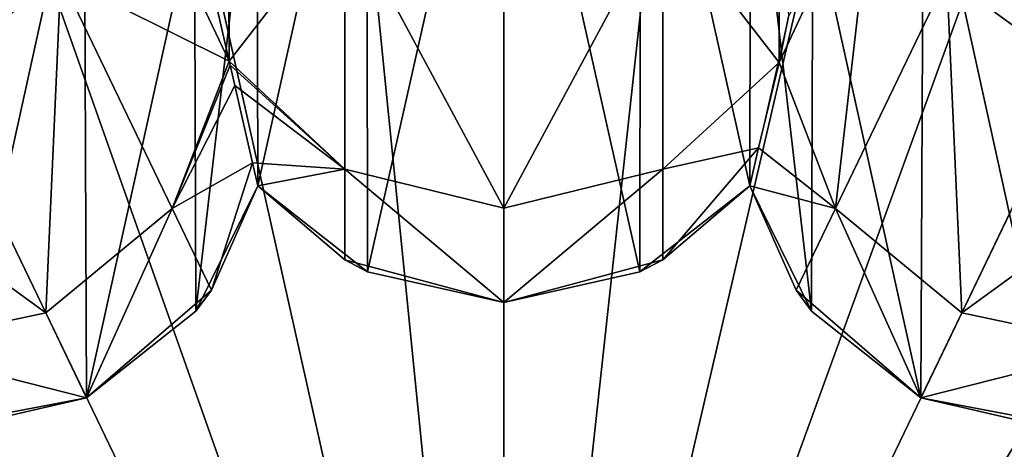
# Model space of a CAD drawing. Header units: millimetres. Extents: x 3 to 496, y 3 to 509.
# Tile 291 of 445: x 246.3 to 252.49, y 260.73 to 263.43. Entities that reach past the tile are written whole.
import ezdxf

# ---------------------------------------------------------------- set-up
doc = ezdxf.new("R2010")
doc.units = ezdxf.units.MM
doc.header["$LTSCALE"] = 25.4
doc.layers.get('0').update_dxf_attribs({"true_color": 0xff5454})

# ---------------------------------------------------------------- blocks, each defined once
blk = doc.blocks.new('FORM-M-9673.STL#1')
at = {"color": 0}
mesh = blk.add_polyface(dxfattribs=at)
corners = [(249.3426, 255.6085, 2.1311), (246.4547, 284.3975, 4.5431), (243.0803, 283.5795, 4.5183)]
mesh.append_faces([[corners[k] for k in face] for face in [(0, 1, 2)]], dxfattribs={"color": 0})
mesh = blk.add_polyface(dxfattribs=at)
corners = [(249.3426, 284.0584, 4.4014), (246.4547, 284.3975, 4.5431), (249.3426, 255.6085, 2.1311)]
mesh.append_faces([[corners[k] for k in face] for face in [(0, 1, 2)]], dxfattribs={"color": 0})
mesh = blk.add_polyface(dxfattribs=at)
corners = [(255.8367, 283.5266, 4.5183), (252.4774, 284.3073, 4.4765), (249.3426, 255.6085, 2.1311)]
mesh.append_faces([[corners[k] for k in face] for face in [(0, 1, 2)]], dxfattribs={"color": 0})
mesh = blk.add_polyface(dxfattribs=at)
corners = [(252.4774, 284.3073, 4.4765), (249.3426, 284.0584, 4.4014), (249.3426, 255.6085, 2.1311)]
mesh.append_faces([[corners[k] for k in face] for face in [(0, 1, 2)]], dxfattribs={"color": 0})
mesh = blk.add_polyface(dxfattribs=at)
corners = [(249.3426, 255.6085, 2.1311), (243.0803, 283.5795, 4.5183), (239.715, 282.8254, 4.4765)]
mesh.append_faces([[corners[k] for k in face] for face in [(0, 1, 2)]], dxfattribs={"color": 0})
mesh = blk.add_polyface(dxfattribs=at)
corners = [(259.2317, 282.7995, 4.5431), (255.8367, 283.5266, 4.5183), (249.3426, 255.6085, 2.1311)]
mesh.append_faces([[corners[k] for k in face] for face in [(0, 1, 2)]], dxfattribs={"color": 0})
mesh = blk.add_polyface(dxfattribs=at)
corners = [(249.3426, 255.6085, 2.1311), (239.715, 282.8254, 4.4765), (236.9986, 281.241, 4.4014)]
mesh.append_faces([[corners[k] for k in face] for face in [(0, 1, 2)]], dxfattribs={"color": 0})
mesh = blk.add_polyface(dxfattribs=at)
corners = [(261.6866, 281.241, 4.4014), (259.2317, 282.7995, 4.5431), (249.3426, 255.6085, 2.1311)]
mesh.append_faces([[corners[k] for k in face] for face in [(0, 1, 2)]], dxfattribs={"color": 0})
mesh = blk.add_polyface(dxfattribs=at)
corners = [(249.3426, 255.6085, 2.1311), (236.9986, 281.241, 4.4014), (234.2496, 280.2934, 4.5431)]
mesh.append_faces([[corners[k] for k in face] for face in [(0, 1, 2)]], dxfattribs={"color": 0})
mesh = blk.add_polyface(dxfattribs=at)
corners = [(264.6189, 280.1051, 4.4765), (261.6866, 281.241, 4.4014), (249.3426, 255.6085, 2.1311)]
mesh.append_faces([[corners[k] for k in face] for face in [(0, 1, 2)]], dxfattribs={"color": 0})
mesh = blk.add_polyface(dxfattribs=at)
corners = [(249.3426, 255.6085, 2.1311), (234.2496, 280.2934, 4.5431), (231.5643, 278.0924, 4.5183)]
mesh.append_faces([[corners[k] for k in face] for face in [(0, 1, 2)]], dxfattribs={"color": 0})
mesh = blk.add_polyface(dxfattribs=at)
corners = [(267.3068, 277.9442, 4.5183), (264.6189, 280.1051, 4.4765), (249.3426, 255.6085, 2.1311)]
mesh.append_faces([[corners[k] for k in face] for face in [(0, 1, 2)]], dxfattribs={"color": 0})
mesh = blk.add_polyface(dxfattribs=at)
corners = [(249.3426, 255.6085, 2.1311), (231.5643, 278.0924, 4.5183), (228.8594, 275.9528, 4.4765)]
mesh.append_faces([[corners[k] for k in face] for face in [(0, 1, 2)]], dxfattribs={"color": 0})
mesh = blk.add_polyface(dxfattribs=at)
corners = [(270.0501, 275.816, 4.5431), (267.3068, 277.9442, 4.5183), (249.3426, 255.6085, 2.1311)]
mesh.append_faces([[corners[k] for k in face] for face in [(0, 1, 2)]], dxfattribs={"color": 0})
mesh = blk.add_polyface(dxfattribs=at)
corners = [(249.3426, 255.6085, 2.1311), (228.8594, 275.9528, 4.4765), (225.953, 274.261, 4.605)]
mesh.append_faces([[corners[k] for k in face] for face in [(0, 1, 2)]], dxfattribs={"color": 0})
mesh = blk.add_polyface(dxfattribs=at)
corners = [(271.5857, 273.3467, 4.4014), (270.0501, 275.816, 4.5431), (249.3426, 255.6085, 2.1311)]
mesh.append_faces([[corners[k] for k in face] for face in [(0, 1, 2)]], dxfattribs={"color": 0})
mesh = blk.add_polyface(dxfattribs=at)
corners = [(249.3426, 255.6085, 2.1311), (225.953, 274.261, 4.605), (225.0339, 271.3002, 4.5431)]
mesh.append_faces([[corners[k] for k in face] for face in [(0, 1, 2)]], dxfattribs={"color": 0})
mesh = blk.add_polyface(dxfattribs=at)
corners = [(273.7348, 271.051, 4.4765), (271.5857, 273.3467, 4.4014), (249.3426, 255.6085, 2.1311)]
mesh.append_faces([[corners[k] for k in face] for face in [(0, 1, 2)]], dxfattribs={"color": 0})
mesh = blk.add_polyface(dxfattribs=at)
corners = [(249.3426, 255.6085, 2.1311), (225.0339, 271.3002, 4.5431), (223.5694, 268.1521, 4.5183)]
mesh.append_faces([[corners[k] for k in face] for face in [(0, 1, 2)]], dxfattribs={"color": 0})
mesh = blk.add_polyface(dxfattribs=at)
corners = [(275.2189, 267.9379, 4.5183), (273.7348, 271.051, 4.4765), (249.3426, 255.6085, 2.1311)]
mesh.append_faces([[corners[k] for k in face] for face in [(0, 1, 2)]], dxfattribs={"color": 0})
mesh = blk.add_polyface(dxfattribs=at)
corners = [(249.3426, 255.6085, 2.1311), (223.5694, 268.1521, 4.5183), (222.0608, 265.0508, 4.4765)]
mesh.append_faces([[corners[k] for k in face] for face in [(0, 1, 2)]], dxfattribs={"color": 0})
mesh = blk.add_polyface(dxfattribs=at)
corners = [(276.7672, 264.8301, 4.5431), (275.2189, 267.9379, 4.5183), (249.3426, 255.6085, 2.1311)]
mesh.append_faces([[corners[k] for k in face] for face in [(0, 1, 2)]], dxfattribs={"color": 0})
mesh = blk.add_polyface(dxfattribs=at)
corners = [(245.5236, 265.8435, 4.3565), (245.735, 263.0997, 5.5708), (244.66, 265.3319, 4.1028), (246.5574, 263.6967, 5.7682)]
mesh.append_faces([[corners[k] for k in face] for face in [(0, 1, 2), (1, 0, 3)]], dxfattribs={"vtx0": -1, "color": 0})
mesh = blk.add_polyface(dxfattribs=at)
corners = [(253.1616, 265.8435, 4.3565), (252.9502, 263.0997, 5.5708), (252.1278, 263.6967, 5.7682), (254.0251, 265.3319, 4.1028)]
mesh.append_faces([[corners[k] for k in face] for face in [(0, 1, 2), (1, 0, 3)]], dxfattribs={"vtx0": -1, "color": 0})
mesh = blk.add_polyface(dxfattribs=at)
corners = [(243.4488, 256.9537, 20.7302), (243.0791, 258.6248, 20.7302), (243.0709, 256.1621, 20.7302), (243.4517, 257.8308, 20.7302), (255.2364, 256.9537, 20.7302), (255.6061, 258.6248, 20.7302), (255.2334, 257.8308, 20.7302), (255.6143, 256.1621, 20.7302), (241.4724, 259.3986, 20.7302), (241.1046, 261.0783, 20.7302), (241.0988, 260.1969, 20.7302), (241.4888, 261.8716, 20.7302), (241.4888, 249.3453, 20.7302), (242.1768, 248.7942, 20.7302), (242.1768, 262.4227, 20.7302), (242.3906, 255.6085, 20.7302), (243.0348, 248.5924, 20.7302), (243.0709, 255.0548, 20.7302), (243.0791, 252.5921, 20.7302), (243.8963, 248.779, 20.7302), (243.9322, 252.3884, 20.7302), (243.906, 247.8976, 20.7302), (244.2937, 247.106, 20.7302), (244.6162, 251.8393, 20.7302), (244.9841, 246.5579, 20.7302), (244.9994, 251.0503, 20.7302), (245.0081, 250.1732, 20.7302), (245.843, 246.3599, 20.7302), (245.8651, 250.3598, 20.7302), (246.7036, 246.5503, 20.7302), (246.7196, 250.1618, 20.7302), (247.3988, 247.0922, 20.7302), (247.4072, 249.6172, 20.7302), (247.79, 246.3024, 20.7302), (247.7956, 248.8308, 20.7302), (248.4828, 245.7574, 20.7302), (248.4868, 249.3708, 20.7302), (249.3426, 245.5631, 20.7302), (249.3426, 249.5631, 20.7302), (250.2024, 245.7574, 20.7302), (250.1984, 249.3708, 20.7302), (250.8896, 248.8308, 20.7302), (250.8952, 246.3024, 20.7302), (251.278, 249.6172, 20.7302), (251.2864, 247.0922, 20.7302), (251.9656, 250.1618, 20.7302), (251.9816, 246.5503, 20.7302), (252.8201, 250.3598, 20.7302), (252.8422, 246.3599, 20.7302), (253.6771, 250.1732, 20.7302), (253.7011, 246.5579, 20.7302), (253.6858, 251.0503, 20.7302), (254.069, 251.8393, 20.7302), (254.3914, 247.106, 20.7302), (254.753, 252.3884, 20.7302), (254.7792, 247.8976, 20.7302), (254.7889, 248.779, 20.7302), (255.6061, 252.5921, 20.7302), (255.6504, 248.5924, 20.7302), (255.6143, 255.0548, 20.7302), (256.2946, 255.6085, 20.7302), (256.5084, 248.7942, 20.7302), (255.2364, 254.2633, 20.7302), (255.2334, 253.3861, 20.7302), (243.4488, 254.2633, 20.7302), (243.4517, 253.3861, 20.7302), (239.5491, 253.3732, 20.7302), (239.9243, 255.0513, 20.7302), (239.5472, 254.2546, 20.7302), (239.9298, 252.5782, 20.7302), (240.6073, 255.6085, 20.7302), (240.6153, 252.024, 20.7302), (241.1046, 250.1386, 20.7302), (241.4724, 251.8184, 20.7302), (241.0988, 251.0201, 20.7302), (239.9243, 256.1656, 20.7302), (239.5491, 257.8438, 20.7302), (239.5472, 256.9623, 20.7302), (239.9298, 258.6388, 20.7302), (240.6153, 259.1929, 20.7302), (243.0348, 262.6246, 20.7302), (243.8963, 262.438, 20.7302), (243.9322, 258.8285, 20.7302), (243.906, 263.3193, 20.7302), (244.2937, 264.111, 20.7302), (244.6162, 259.3777, 20.7302), (244.9841, 264.659, 20.7302), (244.9994, 260.1667, 20.7302), (245.0081, 261.0438, 20.7302), (245.843, 264.8571, 20.7302), (245.8651, 260.8571, 20.7302), (246.7036, 264.6666, 20.7302), (246.7196, 261.0551, 20.7302), (247.3988, 264.1247, 20.7302), (247.4072, 261.5997, 20.7302), (247.79, 264.9146, 20.7302), (247.7956, 262.3862, 20.7302), (248.4828, 265.4596, 20.7302), (248.4868, 261.8461, 20.7302), (249.3426, 265.6538, 20.7302), (249.3426, 261.6538, 20.7302), (250.1984, 261.8461, 20.7302), (250.2024, 265.4596, 20.7302), (250.8896, 262.3862, 20.7302), (250.8952, 264.9146, 20.7302), (251.278, 261.5997, 20.7302), (251.2864, 264.1247, 20.7302), (251.9656, 261.0551, 20.7302), (251.9816, 264.6666, 20.7302), (252.8201, 260.8571, 20.7302), (252.8422, 264.8571, 20.7302), (253.6771, 261.0438, 20.7302), (253.7011, 264.659, 20.7302), (253.6858, 260.1667, 20.7302), (254.069, 259.3777, 20.7302), (254.3914, 264.111, 20.7302), (254.753, 258.8285, 20.7302), (254.7792, 263.3193, 20.7302), (254.7889, 262.438, 20.7302), (255.6504, 262.6246, 20.7302), (256.5084, 262.4227, 20.7302), (257.1964, 249.3453, 20.7302), (257.1964, 261.8716, 20.7302), (257.2128, 251.8184, 20.7302), (257.5805, 250.1386, 20.7302), (257.5864, 251.0201, 20.7302), (258.0699, 252.024, 20.7302), (257.2128, 259.3986, 20.7302), (258.0699, 259.1929, 20.7302), (258.0778, 255.6085, 20.7302), (258.7554, 252.5782, 20.7302), (258.7609, 255.0513, 20.7302), (259.1361, 253.3732, 20.7302), (259.138, 254.2546, 20.7302), (258.7554, 258.6388, 20.7302), (258.7609, 256.1656, 20.7302), (259.1361, 257.8438, 20.7302), (259.138, 256.9623, 20.7302), (257.5805, 261.0783, 20.7302), (257.5864, 260.1969, 20.7302)]
mesh.append_faces([[corners[k] for k in face] for face in [(1, 0, 3), (4, 5, 6), (8, 9, 10), (57, 62, 63), (64, 18, 65), (66, 67, 68), (72, 73, 74), (75, 76, 77), (123, 124, 125), (131, 132, 133), (136, 135, 137), (138, 127, 139)]], dxfattribs={"vtx0": -1, "color": 0})
mesh.append_faces([[corners[k] for k in face] for face in [(0, 1, 2), (9, 8, 11), (11, 13, 14), (15, 16, 17), (18, 19, 20), (20, 22, 23), (23, 24, 25), (25, 24, 26), (26, 27, 28), (28, 29, 30), (30, 31, 32), (32, 33, 34), (34, 35, 36), (36, 37, 38), (38, 39, 40), (40, 39, 41), (41, 42, 43), (43, 44, 45), (45, 46, 47), (47, 48, 49), (49, 50, 51), (51, 50, 52), (52, 53, 54), (54, 56, 57), (59, 58, 60), (62, 57, 59), (67, 69, 70), (76, 75, 78), (78, 70, 79), (79, 73, 8), (80, 1, 81), (81, 82, 83), (83, 82, 84), (84, 85, 86), (86, 88, 89), (89, 90, 91), (91, 92, 93), (93, 94, 95), (95, 96, 97), (97, 98, 99), (99, 101, 102), (102, 103, 104), (104, 105, 106), (106, 107, 108), (108, 109, 110), (110, 111, 112), (112, 114, 115), (115, 116, 117), (117, 116, 118), (118, 5, 119), (119, 60, 120), (120, 121, 122), (126, 127, 123), (127, 126, 128), (129, 130, 131), (134, 135, 136), (122, 127, 138)]], dxfattribs={"vtx0": -1, "vtx1": -1, "color": 0})
mesh.append_faces([[corners[k] for k in face] for face in [(11, 8, 12), (14, 13, 15), (17, 16, 18), (57, 58, 59), (73, 12, 8), (79, 70, 71), (80, 2, 1), (119, 5, 7), (120, 60, 61), (122, 121, 123), (128, 126, 129), (127, 122, 123)]], dxfattribs={"vtx0": -1, "vtx1": -1, "vtx2": -1, "color": 0})
mesh.append_faces([[corners[k] for k in face] for face in [(5, 4, 7), (11, 12, 13), (15, 13, 16), (18, 16, 19), (20, 19, 21), (20, 21, 22), (23, 22, 24), (26, 24, 27), (28, 27, 29), (30, 29, 31), (32, 31, 33), (34, 33, 35), (36, 35, 37), (38, 37, 39), (41, 39, 42), (43, 42, 44), (45, 44, 46), (47, 46, 48), (49, 48, 50), (52, 50, 53), (54, 53, 55), (54, 55, 56), (57, 56, 58), (60, 58, 61), (18, 64, 17), (67, 66, 69), (70, 69, 71), (73, 72, 12), (78, 75, 70), (79, 71, 73), (15, 80, 14), (80, 15, 2), (81, 1, 82), (84, 82, 85), (86, 85, 87), (86, 87, 88), (89, 88, 90), (91, 90, 92), (93, 92, 94), (95, 94, 96), (97, 96, 98), (99, 98, 100), (99, 100, 101), (102, 101, 103), (104, 103, 105), (106, 105, 107), (108, 107, 109), (110, 109, 111), (112, 111, 113), (112, 113, 114), (115, 114, 116), (118, 116, 5), (119, 7, 60), (120, 61, 121), (123, 121, 124), (129, 126, 130), (131, 130, 132), (129, 134, 128), (134, 129, 135)]], dxfattribs={"vtx0": -1, "vtx2": -1, "color": 0})
mesh = blk.add_polyface(dxfattribs=at)
corners = [(249.3426, 255.6085, 2.1311), (222.0608, 265.0508, 4.4765), (220.1763, 262.2655, 4.605)]
mesh.append_faces([[corners[k] for k in face] for face in [(0, 1, 2)]], dxfattribs={"color": 0})
mesh = blk.add_polyface(dxfattribs=at)
corners = [(277.0793, 261.9392, 4.4014), (276.7672, 264.8301, 4.5431), (249.3426, 255.6085, 2.1311)]
mesh.append_faces([[corners[k] for k in face] for face in [(0, 1, 2)]], dxfattribs={"color": 0})
mesh = blk.add_polyface(dxfattribs=at)
corners = [(247.6105, 264.5989, 6.3078), (247.6171, 263.1685, 8.2713), (247.5373, 263.5179, 7.9068)]
mesh.append_faces([[corners[k] for k in face] for face in [(0, 1, 2)]], dxfattribs={"color": 0})
mesh = blk.add_polyface(dxfattribs=at)
corners = [(247.6105, 264.5989, 6.3078), (248.3426, 264.1042, 5.7682), (247.6171, 263.1685, 8.2713)]
mesh.append_faces([[corners[k] for k in face] for face in [(0, 1, 2)]], dxfattribs={"color": 0})
mesh = blk.add_polyface(dxfattribs=at)
corners = [(250.3426, 264.1042, 5.7682), (251.0746, 263.1616, 8.3146), (250.3426, 262.4915, 8.0199), (251.0746, 264.5989, 6.3078)]
mesh.append_faces([[corners[k] for k in face] for face in [(0, 1, 2), (1, 0, 3)]], dxfattribs={"vtx0": -1, "color": 0})
mesh = blk.add_polyface(dxfattribs=at)
corners = [(251.0746, 263.1616, 8.3146), (251.0746, 264.5989, 6.3078), (251.1323, 263.4497, 7.9659)]
mesh.append_faces([[corners[k] for k in face] for face in [(0, 1, 2)]], dxfattribs={"color": 0})
mesh = blk.add_polyface(dxfattribs=at)
corners = [(247.0023, 264.4601, 6.3078), (247.6171, 263.1685, 8.2713), (246.5574, 263.6967, 5.7682)]
mesh.append_faces([[corners[k] for k in face] for face in [(0, 1, 2)]], dxfattribs={"color": 0})
mesh = blk.add_polyface(dxfattribs=at)
corners = [(247.0023, 264.4601, 6.3078), (247.5373, 263.5179, 7.9068), (247.6171, 263.1685, 8.2713)]
mesh.append_faces([[corners[k] for k in face] for face in [(0, 1, 2)]], dxfattribs={"color": 0})
mesh = blk.add_polyface(dxfattribs=at)
corners = [(251.6829, 264.4601, 6.3078), (251.0746, 263.1616, 8.3146), (251.1323, 263.4497, 7.9659)]
mesh.append_faces([[corners[k] for k in face] for face in [(0, 1, 2)]], dxfattribs={"color": 0})
mesh = blk.add_polyface(dxfattribs=at)
corners = [(251.6829, 264.4601, 6.3078), (251.428, 262.2437, 8.0199), (251.0746, 263.1616, 8.3146)]
mesh.append_faces([[corners[k] for k in face] for face in [(0, 1, 2)]], dxfattribs={"color": 0})
mesh = blk.add_polyface(dxfattribs=at)
corners = [(251.6829, 264.4601, 6.3078), (252.1278, 263.6967, 5.7682), (251.428, 262.2437, 8.0199)]
mesh.append_faces([[corners[k] for k in face] for face in [(0, 1, 2)]], dxfattribs={"color": 0})
mesh = blk.add_polyface(dxfattribs=at)
corners = [(248.3426, 264.1042, 5.7682), (248.3426, 262.4915, 8.0199), (247.6171, 263.1685, 8.2713)]
mesh.append_faces([[corners[k] for k in face] for face in [(0, 1, 2)]], dxfattribs={"color": 0})
mesh = blk.add_polyface(dxfattribs=at)
corners = [(249.3426, 262.2462, 7.912), (248.3426, 264.1042, 5.7682), (249.3426, 263.9231, 5.5708), (248.3426, 262.4915, 8.0199)]
mesh.append_faces([[corners[k] for k in face] for face in [(0, 1, 2), (1, 0, 3)]], dxfattribs={"vtx0": -1, "color": 0})
mesh = blk.add_polyface(dxfattribs=at)
corners = [(250.3426, 264.1042, 5.7682), (249.3426, 262.2462, 7.912), (249.3426, 263.9231, 5.5708), (250.3426, 262.4915, 8.0199)]
mesh.append_faces([[corners[k] for k in face] for face in [(0, 1, 2), (1, 0, 3)]], dxfattribs={"vtx0": -1, "color": 0})
mesh = blk.add_polyface(dxfattribs=at)
corners = [(246.5574, 263.6967, 5.7682), (246.4626, 261.5888, 7.912), (245.735, 263.0997, 5.5708), (247.2571, 262.2437, 8.0199)]
mesh.append_faces([[corners[k] for k in face] for face in [(0, 1, 2), (1, 0, 3)]], dxfattribs={"vtx0": -1, "color": 0})
mesh = blk.add_polyface(dxfattribs=at)
corners = [(246.5574, 263.6967, 5.7682), (247.6171, 263.1685, 8.2713), (247.2571, 262.2437, 8.0199)]
mesh.append_faces([[corners[k] for k in face] for face in [(0, 1, 2)]], dxfattribs={"color": 0})
mesh = blk.add_polyface(dxfattribs=at)
corners = [(252.2226, 261.5888, 7.912), (252.1278, 263.6967, 5.7682), (252.9502, 263.0997, 5.5708), (251.428, 262.2437, 8.0199)]
mesh.append_faces([[corners[k] for k in face] for face in [(0, 1, 2), (1, 0, 3)]], dxfattribs={"vtx0": -1, "color": 0})
mesh = blk.add_polyface(dxfattribs=at)
corners = [(251.1323, 263.4497, 7.9659), (250.9442, 262.6255, 9.2903), (251.0746, 263.1616, 8.3146)]
mesh.append_faces([[corners[k] for k in face] for face in [(0, 1, 2)]], dxfattribs={"color": 0})
mesh = blk.add_polyface(dxfattribs=at)
corners = [(247.6171, 263.1685, 8.2713), (247.6226, 263.1444, 8.3026), (247.2571, 262.2437, 8.0199)]
mesh.append_faces([[corners[k] for k in face] for face in [(0, 1, 2)]], dxfattribs={"color": 0})
mesh = blk.add_polyface(dxfattribs=at)
corners = [(247.6171, 263.1685, 8.2713), (248.3426, 262.4915, 8.0199), (247.6226, 263.1444, 8.3026)]
mesh.append_faces([[corners[k] for k in face] for face in [(0, 1, 2)]], dxfattribs={"color": 0})
mesh = blk.add_polyface(dxfattribs=at)
corners = [(247.6226, 263.1444, 8.3026), (247.6516, 263.0173, 8.4832), (247.2571, 262.2437, 8.0199)]
mesh.append_faces([[corners[k] for k in face] for face in [(0, 1, 2)]], dxfattribs={"color": 0})
mesh = blk.add_polyface(dxfattribs=at)
corners = [(247.6226, 263.1444, 8.3026), (248.3426, 262.4915, 8.0199), (247.6516, 263.0173, 8.4832)]
mesh.append_faces([[corners[k] for k in face] for face in [(0, 1, 2)]], dxfattribs={"color": 0})
mesh = blk.add_polyface(dxfattribs=at)
corners = [(251.0746, 263.1616, 8.3146), (250.9442, 262.6255, 9.2903), (250.3426, 262.4915, 8.0199)]
mesh.append_faces([[corners[k] for k in face] for face in [(0, 1, 2)]], dxfattribs={"color": 0})
mesh = blk.add_polyface(dxfattribs=at)
corners = [(251.0746, 263.1616, 8.3146), (251.428, 262.2437, 8.0199), (250.9442, 262.6255, 9.2903)]
mesh.append_faces([[corners[k] for k in face] for face in [(0, 1, 2)]], dxfattribs={"color": 0})
mesh = blk.add_polyface(dxfattribs=at)
corners = [(246.4626, 261.5888, 7.912), (244.7555, 262.8289, 5.7682), (245.735, 263.0997, 5.5708), (245.4552, 261.3759, 8.0199)]
mesh.append_faces([[corners[k] for k in face] for face in [(0, 1, 2), (1, 0, 3)]], dxfattribs={"vtx0": -1, "color": 0})
mesh = blk.add_polyface(dxfattribs=at)
corners = [(253.9297, 262.8289, 5.7682), (252.2226, 261.5888, 7.912), (252.9502, 263.0997, 5.5708), (253.23, 261.3759, 8.0199)]
mesh.append_faces([[corners[k] for k in face] for face in [(0, 1, 2), (1, 0, 3)]], dxfattribs={"vtx0": -1, "color": 0})
mesh = blk.add_polyface(dxfattribs=at)
corners = [(247.6516, 263.0173, 8.4832), (247.7625, 262.5313, 9.5992), (247.2571, 262.2437, 8.0199)]
mesh.append_faces([[corners[k] for k in face] for face in [(0, 1, 2)]], dxfattribs={"color": 0})
mesh = blk.add_polyface(dxfattribs=at)
corners = [(247.7625, 262.5313, 9.5992), (247.6516, 263.0173, 8.4832), (248.3426, 262.4915, 8.0199)]
mesh.append_faces([[corners[k] for k in face] for face in [(0, 1, 2)]], dxfattribs={"color": 0})
mesh = blk.add_polyface(dxfattribs=at)
corners = [(250.3426, 261.9218, 10.7302), (250.9442, 262.6255, 9.2903), (250.8896, 262.3862, 10.7302)]
mesh.append_faces([[corners[k] for k in face] for face in [(0, 1, 2)]], dxfattribs={"color": 0})
mesh = blk.add_polyface(dxfattribs=at)
corners = [(250.3426, 261.9218, 10.7302), (250.3426, 262.4915, 8.0199), (250.9442, 262.6255, 9.2903)]
mesh.append_faces([[corners[k] for k in face] for face in [(0, 1, 2)]], dxfattribs={"color": 0})
mesh = blk.add_polyface(dxfattribs=at)
corners = [(250.9442, 262.6255, 9.2903), (251.428, 262.2437, 8.0199), (250.8896, 262.3862, 10.7302)]
mesh.append_faces([[corners[k] for k in face] for face in [(0, 1, 2)]], dxfattribs={"color": 0})
mesh = blk.add_polyface(dxfattribs=at)
corners = [(247.7625, 262.5313, 9.5992), (247.5043, 261.7304, 10.7302), (247.2571, 262.2437, 8.0199)]
mesh.append_faces([[corners[k] for k in face] for face in [(0, 1, 2)]], dxfattribs={"color": 0})
mesh = blk.add_polyface(dxfattribs=at)
corners = [(247.7625, 262.5313, 9.5992), (247.7956, 262.3862, 10.7302), (247.5043, 261.7304, 10.7302)]
mesh.append_faces([[corners[k] for k in face] for face in [(0, 1, 2)]], dxfattribs={"color": 0})
mesh = blk.add_polyface(dxfattribs=at)
corners = [(247.7956, 262.3862, 10.7302), (247.7625, 262.5313, 9.5992), (248.3426, 262.4915, 8.0199)]
mesh.append_faces([[corners[k] for k in face] for face in [(0, 1, 2)]], dxfattribs={"color": 0})
mesh = blk.add_polyface(dxfattribs=at)
corners = [(247.7956, 262.3862, 10.7302), (248.3426, 262.4915, 8.0199), (248.3426, 261.9218, 10.7302)]
mesh.append_faces([[corners[k] for k in face] for face in [(0, 1, 2)]], dxfattribs={"color": 0})
mesh = blk.add_polyface(dxfattribs=at)
corners = [(249.3426, 261.6538, 10.7302), (248.3426, 262.4915, 8.0199), (249.3426, 262.2462, 7.912), (248.3426, 261.9218, 10.7302)]
mesh.append_faces([[corners[k] for k in face] for face in [(0, 1, 2), (1, 0, 3)]], dxfattribs={"vtx0": -1, "color": 0})
mesh = blk.add_polyface(dxfattribs=at)
corners = [(250.3426, 262.4915, 8.0199), (249.3426, 261.6538, 10.7302), (249.3426, 262.2462, 7.912), (250.3426, 261.9218, 10.7302)]
mesh.append_faces([[corners[k] for k in face] for face in [(0, 1, 2), (1, 0, 3)]], dxfattribs={"vtx0": -1, "color": 0})
mesh = blk.add_polyface(dxfattribs=at)
corners = [(247.7956, 262.3862, 20.7302), (247.4072, 261.5997, 20.7302), (247.7956, 262.3862, 10.7302)]
mesh.append_faces([[corners[k] for k in face] for face in [(0, 1, 2)]], dxfattribs={"color": 0})
mesh = blk.add_polyface(dxfattribs=at)
corners = [(247.7956, 262.3862, 10.7302), (247.4072, 261.5997, 20.7302), (247.5043, 261.7304, 10.7302)]
mesh.append_faces([[corners[k] for k in face] for face in [(0, 1, 2)]], dxfattribs={"color": 0})
mesh = blk.add_polyface(dxfattribs=at)
corners = [(247.7956, 262.3862, 20.7302), (248.3426, 261.9218, 10.7302), (248.4868, 261.8461, 20.7302)]
mesh.append_faces([[corners[k] for k in face] for face in [(0, 1, 2)]], dxfattribs={"color": 0})
mesh = blk.add_polyface(dxfattribs=at)
corners = [(247.7956, 262.3862, 20.7302), (247.7956, 262.3862, 10.7302), (248.3426, 261.9218, 10.7302)]
mesh.append_faces([[corners[k] for k in face] for face in [(0, 1, 2)]], dxfattribs={"color": 0})
mesh = blk.add_polyface(dxfattribs=at)
corners = [(250.1984, 261.8461, 20.7302), (250.8896, 262.3862, 10.7302), (250.8896, 262.3862, 20.7302)]
mesh.append_faces([[corners[k] for k in face] for face in [(0, 1, 2)]], dxfattribs={"color": 0})
mesh = blk.add_polyface(dxfattribs=at)
corners = [(250.1984, 261.8461, 20.7302), (250.3426, 261.9218, 10.7302), (250.8896, 262.3862, 10.7302)]
mesh.append_faces([[corners[k] for k in face] for face in [(0, 1, 2)]], dxfattribs={"color": 0})
mesh = blk.add_polyface(dxfattribs=at)
corners = [(250.8896, 262.3862, 10.7302), (251.428, 262.2437, 8.0199), (251.1808, 261.7304, 10.7302)]
mesh.append_faces([[corners[k] for k in face] for face in [(0, 1, 2)]], dxfattribs={"color": 0})
mesh = blk.add_polyface(dxfattribs=at)
corners = [(250.8896, 262.3862, 20.7302), (251.1808, 261.7304, 10.7302), (251.278, 261.5997, 20.7302)]
mesh.append_faces([[corners[k] for k in face] for face in [(0, 1, 2)]], dxfattribs={"color": 0})
mesh = blk.add_polyface(dxfattribs=at)
corners = [(250.8896, 262.3862, 10.7302), (251.1808, 261.7304, 10.7302), (250.8896, 262.3862, 20.7302)]
mesh.append_faces([[corners[k] for k in face] for face in [(0, 1, 2)]], dxfattribs={"color": 0})
mesh = blk.add_polyface(dxfattribs=at)
corners = [(249.3426, 255.6085, 2.1311), (220.1763, 262.2655, 4.605), (220.6328, 259.1991, 4.5431)]
mesh.append_faces([[corners[k] for k in face] for face in [(0, 1, 2)]], dxfattribs={"color": 0})
mesh = blk.add_polyface(dxfattribs=at)
corners = [(247.2571, 262.2437, 8.0199), (246.7196, 261.0551, 10.7302), (246.4626, 261.5888, 7.912), (247.5043, 261.7304, 10.7302)]
mesh.append_faces([[corners[k] for k in face] for face in [(0, 1, 2), (1, 0, 3)]], dxfattribs={"vtx0": -1, "color": 0})
mesh = blk.add_polyface(dxfattribs=at)
corners = [(251.9656, 261.0551, 10.7302), (251.428, 262.2437, 8.0199), (252.2226, 261.5888, 7.912), (251.1808, 261.7304, 10.7302)]
mesh.append_faces([[corners[k] for k in face] for face in [(0, 1, 2), (1, 0, 3)]], dxfattribs={"vtx0": -1, "color": 0})
mesh = blk.add_polyface(dxfattribs=at)
corners = [(278.0195, 258.9384, 4.4765), (277.0793, 261.9392, 4.4014), (249.3426, 255.6085, 2.1311)]
mesh.append_faces([[corners[k] for k in face] for face in [(0, 1, 2)]], dxfattribs={"color": 0})
mesh = blk.add_polyface(dxfattribs=at)
corners = [(248.4868, 261.8461, 20.7302), (248.3426, 261.9218, 10.7302), (249.3426, 261.6538, 10.7302)]
mesh.append_faces([[corners[k] for k in face] for face in [(0, 1, 2)]], dxfattribs={"color": 0})
mesh = blk.add_polyface(dxfattribs=at)
corners = [(249.3426, 261.6538, 20.7302), (250.3426, 261.9218, 10.7302), (250.1984, 261.8461, 20.7302)]
mesh.append_faces([[corners[k] for k in face] for face in [(0, 1, 2)]], dxfattribs={"color": 0})
mesh = blk.add_polyface(dxfattribs=at)
corners = [(249.3426, 261.6538, 20.7302), (249.3426, 261.6538, 10.7302), (250.3426, 261.9218, 10.7302)]
mesh.append_faces([[corners[k] for k in face] for face in [(0, 1, 2)]], dxfattribs={"color": 0})
mesh = blk.add_polyface(dxfattribs=at)
corners = [(248.4868, 261.8461, 20.7302), (249.3426, 261.6538, 10.7302), (249.3426, 261.6538, 20.7302)]
mesh.append_faces([[corners[k] for k in face] for face in [(0, 1, 2)]], dxfattribs={"color": 0})
mesh = blk.add_polyface(dxfattribs=at)
corners = [(246.7196, 261.0551, 20.7302), (247.5043, 261.7304, 10.7302), (247.4072, 261.5997, 20.7302)]
mesh.append_faces([[corners[k] for k in face] for face in [(0, 1, 2)]], dxfattribs={"color": 0})
mesh = blk.add_polyface(dxfattribs=at)
corners = [(246.7196, 261.0551, 20.7302), (246.7196, 261.0551, 10.7302), (247.5043, 261.7304, 10.7302)]
mesh.append_faces([[corners[k] for k in face] for face in [(0, 1, 2)]], dxfattribs={"color": 0})
mesh = blk.add_polyface(dxfattribs=at)
corners = [(251.278, 261.5997, 20.7302), (251.1808, 261.7304, 10.7302), (251.9656, 261.0551, 10.7302)]
mesh.append_faces([[corners[k] for k in face] for face in [(0, 1, 2)]], dxfattribs={"color": 0})
mesh = blk.add_polyface(dxfattribs=at)
corners = [(246.7196, 261.0551, 10.7302), (245.4552, 261.3759, 8.0199), (246.4626, 261.5888, 7.912), (245.7024, 260.8626, 10.7302)]
mesh.append_faces([[corners[k] for k in face] for face in [(0, 1, 2), (1, 0, 3)]], dxfattribs={"vtx0": -1, "color": 0})
mesh = blk.add_polyface(dxfattribs=at)
corners = [(251.278, 261.5997, 20.7302), (251.9656, 261.0551, 10.7302), (251.9656, 261.0551, 20.7302)]
mesh.append_faces([[corners[k] for k in face] for face in [(0, 1, 2)]], dxfattribs={"color": 0})
mesh = blk.add_polyface(dxfattribs=at)
corners = [(253.23, 261.3759, 8.0199), (251.9656, 261.0551, 10.7302), (252.2226, 261.5888, 7.912), (252.9828, 260.8626, 10.7302)]
mesh.append_faces([[corners[k] for k in face] for face in [(0, 1, 2), (1, 0, 3)]], dxfattribs={"vtx0": -1, "color": 0})
mesh = blk.add_polyface(dxfattribs=at)
corners = [(245.8651, 260.8571, 20.7302), (245.7024, 260.8626, 10.7302), (246.7196, 261.0551, 10.7302)]
mesh.append_faces([[corners[k] for k in face] for face in [(0, 1, 2)]], dxfattribs={"color": 0})
mesh = blk.add_polyface(dxfattribs=at)
corners = [(245.8651, 260.8571, 20.7302), (246.7196, 261.0551, 10.7302), (246.7196, 261.0551, 20.7302)]
mesh.append_faces([[corners[k] for k in face] for face in [(0, 1, 2)]], dxfattribs={"color": 0})
mesh = blk.add_polyface(dxfattribs=at)
corners = [(251.9656, 261.0551, 20.7302), (252.9828, 260.8626, 10.7302), (252.8201, 260.8571, 20.7302)]
mesh.append_faces([[corners[k] for k in face] for face in [(0, 1, 2)]], dxfattribs={"color": 0})
mesh = blk.add_polyface(dxfattribs=at)
corners = [(251.9656, 261.0551, 20.7302), (251.9656, 261.0551, 10.7302), (252.9828, 260.8626, 10.7302)]
mesh.append_faces([[corners[k] for k in face] for face in [(0, 1, 2)]], dxfattribs={"color": 0})

msp = doc.modelspace()

# ---------------------------------------------------------------- block references
at = {"color": 7, "true_color": 0xf9f8f7}
msp.add_blockref('FORM-M-9673.STL#1', (0, 0), dxfattribs=at)

doc.saveas('drawing.dxf')
